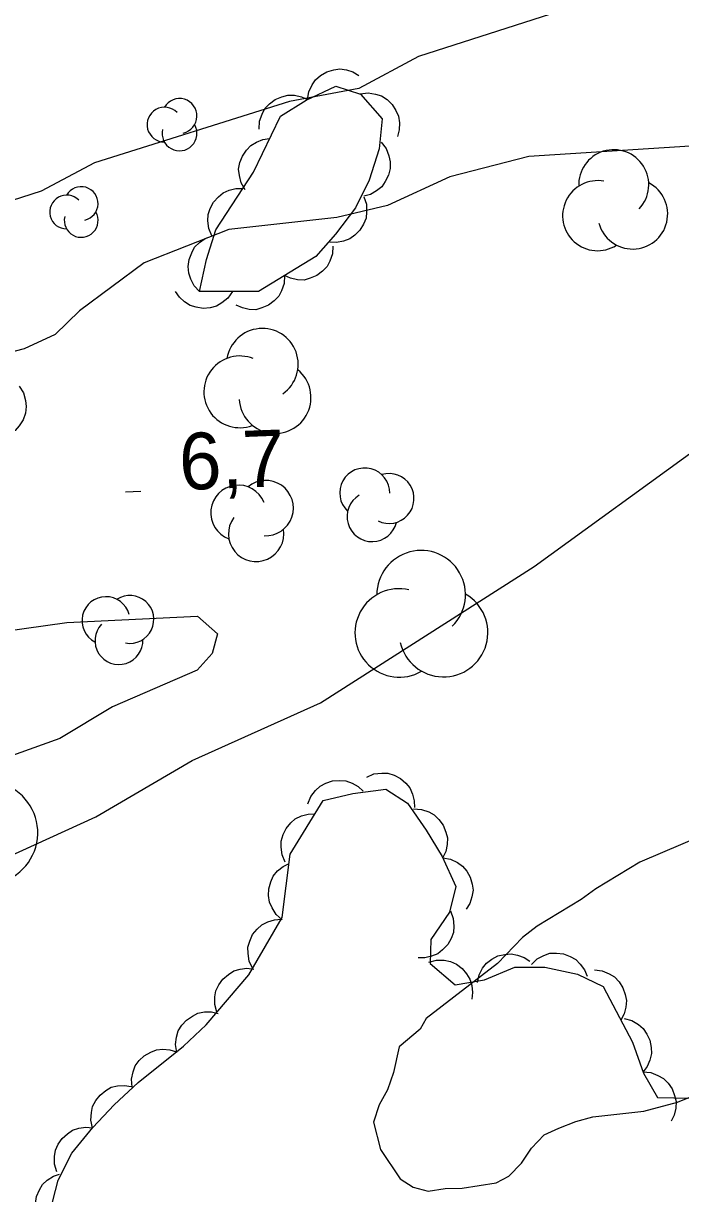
# Model space of a CAD drawing. Extents: x 336540 to 340074, y 5572036 to 5573747.
# Drawn here: x 337383.6 to 337418.4, y 5572815.4 to 5572877.3 of the extents above; entities that cross this region are included whole.
import ezdxf

# ---------------------------------------------------------------- set-up
doc = ezdxf.new("R2010")
doc.units = 0
for name, color, linetype in [('Niveau 1', 7, 'Continuous'), ('Niveau 2', 7, 'Continuous'), ('Niveau 3', 7, 'Continuous'), ('Niveau 44', 7, 'Continuous')]:
    doc.layers.add(name, color=color, linetype=linetype)

msp = doc.modelspace()

# ---------------------------------------------------------------- linework, layer by layer
at = {"layer": 'Niveau 1'}
for points in [[(337419.59, 5572834.35), (337416.24, 5572832.92), (337413.9, 5572831.51), (337413.13, 5572830.93), (337410.8, 5572829.52), (337410.02, 5572828.93), (337408.7, 5572827.55), (337404.94, 5572824.64), (337404.61, 5572824.07)], [(337404.61, 5572824.07), (337403.51, 5572823.14), (337403.2, 5572821.78), (337402.88, 5572820.87), (337402.45, 5572820.07), (337402.14, 5572819.16), (337402.51, 5572817.71), (337403.56, 5572816.15), (337404.25, 5572815.72), (337405.04, 5572815.51), (337405.94, 5572815.65), (337406.84, 5572815.67), (337408.64, 5572815.94), (337409.31, 5572816.29), (337409.97, 5572816.98), (337410.51, 5572817.78), (337411.17, 5572818.48), (337411.95, 5572818.83), (337412.85, 5572819.19), (337413.74, 5572819.44), (337416.44, 5572819.73), (337418.23, 5572820.22), (337421.81, 5572821.66)]]:
    msp.add_lwpolyline(points, dxfattribs=at)
at = {"layer": 'Niveau 2'}
for points in [[(337419.88, 5572879.4), (337411.5, 5572877.78), (337404.52, 5572875.55), (337401.37, 5572873.85), (337397.71, 5572873.17), (337387.38, 5572869.93), (337384.57, 5572868.42), (337381.42, 5572867.41), (337377.55, 5572866.87), (337372.82, 5572866.62), (337358.62, 5572862.83), (337349.18, 5572858.97), (337344.01, 5572857.68), (337337.01, 5572855.3), (337332.57, 5572852.85), (337326.29, 5572850.16), (337320.36, 5572846.96), (337315.11, 5572843.66), (337312.86, 5572841.49)], [(337423.86, 5572871.12), (337410.36, 5572870.25), (337406.19, 5572869.18), (337402.88, 5572867.67), (337400.2, 5572867.03), (337394.5, 5572866.39), (337390.02, 5572864.63), (337386.6, 5572862.09), (337385.3, 5572860.83), (337383.66, 5572860.07), (337378.63, 5572858.78)], [(337392.81, 5572843.07), (337388.34, 5572841.13), (337385.56, 5572839.46), (337378.41, 5572836.9), (337370.67, 5572832.59), (337365.84, 5572831.33), (337361.52, 5572829.58), (337360.04, 5572828.47), (337359.93, 5572827.81), (337360.27, 5572827.47), (337366.5, 5572828.3), (337373.36, 5572829.69), (337380.34, 5572832.07), (337387.45, 5572835.31), (337392.55, 5572838.29), (337399.34, 5572841.35), (337410.64, 5572848.56), (337419.45, 5572854.95)], [(337374.49, 5572844), (337385.92, 5572845.59), (337392.84, 5572845.94), (337393.89, 5572844.99), (337393.61, 5572843.95), (337392.81, 5572843.07)]]:
    msp.add_lwpolyline(points, dxfattribs=at)
at = {"layer": 'Niveau 3'}
msp.add_line((337389.03, 5572852.52), (337389.84, 5572852.55), dxfattribs=at)
at = {"layer": 'Niveau 44'}
for points in [[(337398.66, 5572873.27), (337398.72, 5572873.68), (337398.9, 5572874.05), (337399.08, 5572874.32), (337399.35, 5572874.55), (337399.67, 5572874.74), (337400.04, 5572874.84), (337400.36, 5572874.9), (337400.71, 5572874.85), (337401.06, 5572874.74), (337401.37, 5572874.55)], [(337392.95, 5572863.11), (337393.31, 5572864.81), (337393.8, 5572866.38), (337395.79, 5572869.42), (337397.22, 5572872.39), (337398.58, 5572873.23), (337400.16, 5572873.98), (337401.46, 5572873.56), (337402.61, 5572872.25), (337402.44, 5572870.67), (337401.91, 5572869), (337401.19, 5572867.54), (337400.14, 5572866.14), (337399.09, 5572864.97), (337396.06, 5572863.11), (337392.95, 5572863.11)], [(337396.1, 5572871.7), (337396.12, 5572872.12), (337396.26, 5572872.5), (337396.4, 5572872.8), (337396.65, 5572873.05), (337396.94, 5572873.27), (337397.3, 5572873.42), (337397.61, 5572873.51), (337397.96, 5572873.5), (337398.33, 5572873.42), (337398.66, 5572873.28)], [(337401.44, 5572873.58), (337401.86, 5572873.63), (337402.26, 5572873.56), (337402.57, 5572873.46), (337402.87, 5572873.27), (337403.13, 5572873.01), (337403.33, 5572872.69), (337403.47, 5572872.39), (337403.52, 5572872.04), (337403.51, 5572871.67), (337403.42, 5572871.32)], [(337395.35, 5572868.5), (337395.14, 5572868.87), (337395.05, 5572869.26), (337395.01, 5572869.59), (337395.08, 5572869.94), (337395.21, 5572870.28), (337395.43, 5572870.59), (337395.65, 5572870.84), (337395.95, 5572871.02), (337396.29, 5572871.16), (337396.65, 5572871.21)], [(337402.55, 5572871.01), (337402.81, 5572870.68), (337402.96, 5572870.3), (337403.03, 5572869.98), (337403.02, 5572869.63), (337402.94, 5572869.27), (337402.76, 5572868.93), (337402.58, 5572868.66), (337402.31, 5572868.44), (337401.99, 5572868.25), (337401.64, 5572868.15)], [(337393.59, 5572866.06), (337393.43, 5572866.45), (337393.39, 5572866.85), (337393.4, 5572867.18), (337393.51, 5572867.51), (337393.68, 5572867.84), (337393.94, 5572868.12), (337394.19, 5572868.34), (337394.51, 5572868.47), (337394.87, 5572868.56), (337395.23, 5572868.57)], [(337401.63, 5572868.13), (337401.77, 5572867.74), (337401.78, 5572867.33), (337401.75, 5572867), (337401.62, 5572866.67), (337401.43, 5572866.36), (337401.15, 5572866.1), (337400.89, 5572865.9), (337400.56, 5572865.78), (337400.19, 5572865.71), (337399.83, 5572865.73)], [(337392.95, 5572863.11), (337392.66, 5572863.41), (337392.48, 5572863.77), (337392.37, 5572864.08), (337392.35, 5572864.44), (337392.39, 5572864.8), (337392.53, 5572865.16), (337392.68, 5572865.45), (337392.94, 5572865.7), (337393.24, 5572865.91), (337393.57, 5572866.04)], [(337399.99, 5572865.52), (337399.98, 5572865.11), (337399.84, 5572864.72), (337399.69, 5572864.43), (337399.45, 5572864.18), (337399.15, 5572863.96), (337398.79, 5572863.81), (337398.48, 5572863.72), (337398.13, 5572863.73), (337397.76, 5572863.81), (337397.44, 5572863.96)], [(337397.44, 5572863.96), (337397.42, 5572863.54), (337397.28, 5572863.15), (337397.13, 5572862.86), (337396.89, 5572862.61), (337396.59, 5572862.39), (337396.24, 5572862.24), (337395.92, 5572862.15), (337395.57, 5572862.16), (337395.21, 5572862.24), (337394.88, 5572862.39)], [(337394.68, 5572863.11), (337394.44, 5572862.76), (337394.13, 5572862.51), (337393.84, 5572862.34), (337393.5, 5572862.25), (337393.14, 5572862.21), (337392.76, 5572862.28), (337392.44, 5572862.37), (337392.15, 5572862.56), (337391.88, 5572862.81), (337391.68, 5572863.11)], [(337383.41, 5572858.1), (337383.63, 5572857.75), (337383.74, 5572857.35), (337383.78, 5572857.03), (337383.73, 5572856.68), (337383.61, 5572856.33), (337383.4, 5572856.01), (337383.19, 5572855.76), (337382.89, 5572855.57), (337382.55, 5572855.42), (337382.2, 5572855.36)], [(337401.79, 5572837.42), (337402.17, 5572837.59), (337402.58, 5572837.63), (337402.91, 5572837.62), (337403.24, 5572837.52), (337403.57, 5572837.34), (337403.85, 5572837.09), (337404.07, 5572836.84), (337404.21, 5572836.52), (337404.3, 5572836.16), (337404.31, 5572835.8)], [(337398.68, 5572836), (337398.83, 5572836.39), (337399.08, 5572836.71), (337399.32, 5572836.94), (337399.63, 5572837.1), (337399.98, 5572837.21), (337400.36, 5572837.24), (337400.69, 5572837.22), (337401.02, 5572837.1), (337401.34, 5572836.91), (337401.6, 5572836.67)], [(337385.03, 5572814.38), (337385.46, 5572816.08), (337386.19, 5572817.51), (337387.3, 5572818.87), (337388.42, 5572820.07), (337389.69, 5572821.26), (337392.1, 5572823.18), (337393.29, 5572824.31), (337395.55, 5572826.95), (337397.32, 5572829.99), (337397.74, 5572833.34), (337399.48, 5572836.18), (337401.05, 5572836.54), (337402.79, 5572836.78), (337403.94, 5572836.04), (337404.94, 5572834.61), (337405.78, 5572833.22), (337406.5, 5572831.63), (337406.17, 5572830.27), (337405.17, 5572828.83), (337405.15, 5572827.56), (337406.46, 5572826.43), (337408.01, 5572826.69), (337409.63, 5572827.35), (337411.21, 5572827.35), (337412.93, 5572826.99), (337414.29, 5572826.34), (337415.85, 5572823.39), (337416.43, 5572821.75), (337417.17, 5572820.46), (337418.9, 5572820.43)], [(337404.27, 5572835.73), (337404.68, 5572835.7), (337405.07, 5572835.57), (337405.36, 5572835.41), (337405.61, 5572835.17), (337405.83, 5572834.87), (337405.97, 5572834.51), (337406.06, 5572834.2), (337406.04, 5572833.85), (337405.97, 5572833.48), (337405.82, 5572833.16)], [(337397.48, 5572832.92), (337397.31, 5572833.3), (337397.26, 5572833.7), (337397.26, 5572834.03), (337397.36, 5572834.37), (337397.52, 5572834.7), (337397.78, 5572834.99), (337398.01, 5572835.21), (337398.33, 5572835.36), (337398.69, 5572835.46), (337399.05, 5572835.48)], [(337397.31, 5572829.87), (337396.99, 5572830.15), (337396.78, 5572830.5), (337396.64, 5572830.8), (337396.59, 5572831.15), (337396.61, 5572831.51), (337396.72, 5572831.88), (337396.84, 5572832.18), (337397.07, 5572832.45), (337397.36, 5572832.69), (337397.68, 5572832.85)], [(337405.81, 5572833.15), (337406.22, 5572833.08), (337406.59, 5572832.9), (337406.86, 5572832.71), (337407.08, 5572832.44), (337407.26, 5572832.12), (337407.36, 5572831.75), (337407.41, 5572831.43), (337407.35, 5572831.08), (337407.24, 5572830.73), (337407.05, 5572830.42)], [(337406.21, 5572830.33), (337406.36, 5572829.94), (337406.39, 5572829.53), (337406.37, 5572829.2), (337406.25, 5572828.87), (337406.07, 5572828.55), (337405.8, 5572828.28), (337405.55, 5572828.07), (337405.22, 5572827.94), (337404.86, 5572827.86), (337404.5, 5572827.86)], [(337395.75, 5572827.3), (337395.57, 5572827.67), (337395.51, 5572828.08), (337395.5, 5572828.41), (337395.6, 5572828.74), (337395.75, 5572829.08), (337396, 5572829.37), (337396.23, 5572829.6), (337396.55, 5572829.76), (337396.9, 5572829.86), (337397.26, 5572829.89)], [(337405.08, 5572827.62), (337405.48, 5572827.73), (337405.89, 5572827.72), (337406.21, 5572827.66), (337406.53, 5572827.51), (337406.83, 5572827.29), (337407.07, 5572827), (337407.25, 5572826.73), (337407.35, 5572826.39), (337407.39, 5572826.02), (337407.35, 5572825.66)], [(337407.64, 5572826.54), (337407.73, 5572826.95), (337407.92, 5572827.31), (337408.12, 5572827.57), (337408.4, 5572827.78), (337408.73, 5572827.95), (337409.1, 5572828.03), (337409.43, 5572828.07), (337409.77, 5572828), (337410.12, 5572827.87), (337410.42, 5572827.67)], [(337410.5, 5572827.5), (337410.8, 5572827.79), (337411.16, 5572827.98), (337411.47, 5572828.09), (337411.82, 5572828.1), (337412.19, 5572828.06), (337412.55, 5572827.92), (337412.84, 5572827.77), (337413.08, 5572827.52), (337413.3, 5572827.22), (337413.44, 5572826.88)], [(337393.86, 5572824.98), (337393.75, 5572825.38), (337393.76, 5572825.79), (337393.81, 5572826.11), (337393.97, 5572826.43), (337394.18, 5572826.73), (337394.48, 5572826.97), (337394.75, 5572827.16), (337395.09, 5572827.25), (337395.45, 5572827.3), (337395.81, 5572827.25)], [(337413.83, 5572827.22), (337414.24, 5572827.17), (337414.62, 5572827.01), (337414.9, 5572826.84), (337415.14, 5572826.58), (337415.34, 5572826.27), (337415.46, 5572825.91), (337415.53, 5572825.59), (337415.49, 5572825.24), (337415.4, 5572824.88), (337415.23, 5572824.56)], [(337391.75, 5572822.85), (337391.68, 5572823.26), (337391.73, 5572823.66), (337391.82, 5572823.98), (337392.01, 5572824.28), (337392.25, 5572824.56), (337392.57, 5572824.77), (337392.86, 5572824.92), (337393.2, 5572824.99), (337393.57, 5572824.99), (337393.93, 5572824.91)], [(337415.41, 5572824.64), (337415.81, 5572824.54), (337416.16, 5572824.32), (337416.41, 5572824.12), (337416.61, 5572823.82), (337416.77, 5572823.49), (337416.83, 5572823.11), (337416.85, 5572822.79), (337416.77, 5572822.44), (337416.62, 5572822.1), (337416.41, 5572821.81)], [(337389.38, 5572821.01), (337389.34, 5572821.43), (337389.43, 5572821.82), (337389.54, 5572822.13), (337389.75, 5572822.42), (337390.02, 5572822.67), (337390.36, 5572822.86), (337390.66, 5572822.98), (337391.01, 5572823.01), (337391.38, 5572822.99), (337391.72, 5572822.88)], [(337416.4, 5572821.81), (337416.81, 5572821.78), (337417.19, 5572821.63), (337417.48, 5572821.47), (337417.73, 5572821.22), (337417.94, 5572820.92), (337418.07, 5572820.56), (337418.15, 5572820.24), (337418.13, 5572819.89), (337418.05, 5572819.53), (337417.89, 5572819.21)], [(337387.29, 5572818.86), (337387.19, 5572819.26), (337387.22, 5572819.67), (337387.29, 5572819.99), (337387.46, 5572820.3), (337387.68, 5572820.59), (337387.99, 5572820.83), (337388.27, 5572821), (337388.61, 5572821.08), (337388.98, 5572821.1), (337389.33, 5572821.05)], [(337385.39, 5572816.53), (337385.27, 5572816.93), (337385.27, 5572817.34), (337385.32, 5572817.67), (337385.46, 5572817.99), (337385.67, 5572818.29), (337385.96, 5572818.54), (337386.23, 5572818.73), (337386.56, 5572818.84), (337386.93, 5572818.89), (337387.29, 5572818.86)], [(337384.81, 5572813.5), (337384.53, 5572813.81), (337384.36, 5572814.18), (337384.26, 5572814.5), (337384.26, 5572814.85), (337384.32, 5572815.22), (337384.47, 5572815.57), (337384.63, 5572815.85), (337384.89, 5572816.09), (337385.21, 5572816.29), (337385.54, 5572816.41)]]:
    msp.add_lwpolyline(points, dxfattribs=at)
for centre, radius, start, end in [((337391.885, 5572872.402), 0.923, 282.26917, 149.72626), ((337391.092, 5572871.941), 0.923, 44.11537, 269.80396), ((337391.885, 5572871.48), 0.923, 166.93686, 29.62123), ((337414.853, 5572868.761), 1.854, 316.86443, 182.55302), ((337386.683, 5572867.767), 0.894, 282.26917, 149.72626), ((337414.003, 5572867.124), 1.854, 79.68593, 302.37029), ((337415.855, 5572867.213), 1.854, 195.01824, 62.47532), ((337385.915, 5572867.32), 0.894, 44.11537, 269.80396), ((337386.683, 5572866.874), 0.894, 166.93686, 29.62123), ((337396.267, 5572859.261), 1.897, 304.91302, 170.60161), ((337395.07, 5572857.803), 1.897, 67.73452, 290.41888), ((337396.942, 5572857.499), 1.897, 183.06683, 50.52391), ((337401.682, 5572852.453), 1.321, 359.2236, 226.68068), ((337396.444, 5572851.653), 1.465, 266.80261, 129.48698), ((337402.969, 5572852.155), 1.321, 243.89129, 106.57565), ((337395.001, 5572851.402), 1.465, 22.13492, 249.59201), ((337402.069, 5572851.198), 1.321, 121.06979, 346.75838), ((337395.938, 5572850.286), 1.465, 143.98112, 9.66971), ((337404.666, 5572847.067), 2.343, 314.49871, 180.1873), ((337387.992, 5572845.696), 1.267, 15.10778, 242.56486), ((337389.258, 5572845.759), 1.267, 259.77547, 122.45983), ((337403.508, 5572845.044), 2.343, 77.32021, 300.00457), ((337405.851, 5572845.06), 2.343, 192.65251, 60.1096), ((337388.679, 5572844.639), 1.267, 136.95397, 2.64256), ((337381.651, 5572834.472), 2.735, 197.09627, 64.55335)]:
    msp.add_arc(centre, radius, start, end, dxfattribs=at)

# ---------------------------------------------------------------- texts
at = {"layer": 'Niveau 3'}
msp.add_text('6,7    ', height=2.9999, rotation=2.27627, dxfattribs=at).set_placement((337391.92, 5572852.6))

doc.saveas('drawing.dxf')
